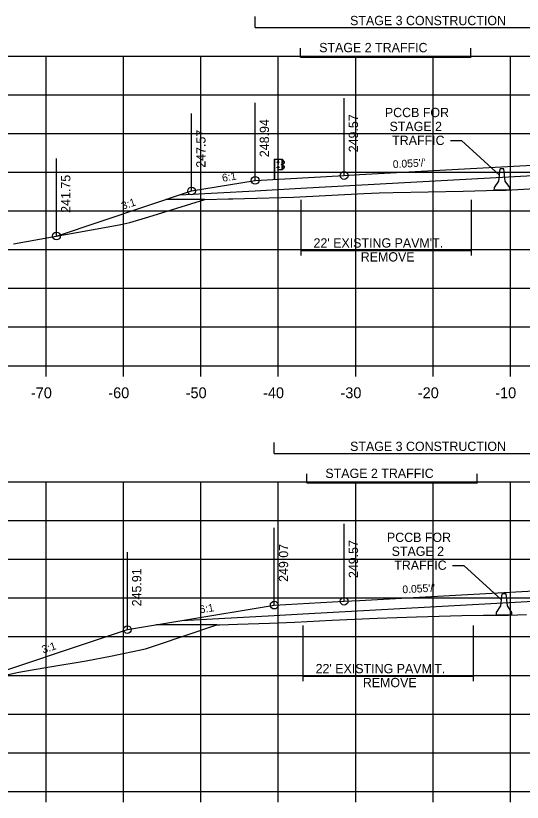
# Model space of a CAD drawing. Extents: x 1342547 to 1344156, y -1532351 to -1517216.
# Drawn here: x 1342628.9 to 1342694.4, y -1529290.8 to -1529189.2 of the extents above; entities that cross this region are included whole.
import ezdxf

# ---------------------------------------------------------------- set-up
doc = ezdxf.new("R2010")
doc.units = 0
for name, color, linetype in [('R_Alt Surface', 7, 'Continuous'), ('R_Axis', 7, 'Continuous'), ('R_Axis Annot', 7, 'Continuous'), ('R_Draft', 7, 'Continuous'), ('R_Exist Surface', 7, 'Continuous'), ('R_Fin Surface', 7, 'Continuous'), ('R_Grid', 7, 'Continuous'), ('R_MOT', 7, 'Continuous'), ('R_No Plot', 7, 'Continuous'), ('R_Xsect Elev', 7, 'Continuous'), ('R_Xsect Slope', 7, 'Continuous')]:
    doc.layers.add(name, color=color, linetype=linetype)

msp = doc.modelspace()

# ---------------------------------------------------------------- linework, layer by layer
at = {"layer": 'R_Alt Surface'}
for points in [[(1342665.78, -1529211.49), (1342702.87, -1529209.45)], [(1342650.16, -1529212.35), (1342659.87, -1529211.81)], [(1342659.87, -1529211.81), (1342665.78, -1529211.49)], [(1342666.05, -1529266.47), (1342702.87, -1529264.45)], [(1342650.4, -1529267.34), (1342662.34, -1529266.68)], [(1342662.34, -1529266.68), (1342666.05, -1529266.47)]]:
    msp.add_lwpolyline(points, dxfattribs=at)
at = {"layer": 'R_Axis'}
for p, q in [((1342562.87, -1529234.42), (1342842.87, -1529234.42)), ((1342632.87, -1529235.82), (1342632.87, -1529234.42)), ((1342642.87, -1529235.82), (1342642.87, -1529234.42)), ((1342652.87, -1529235.82), (1342652.87, -1529234.42)), ((1342662.87, -1529235.82), (1342662.87, -1529234.42)), ((1342672.87, -1529235.82), (1342672.87, -1529234.42)), ((1342682.87, -1529235.82), (1342682.87, -1529234.42)), ((1342692.87, -1529235.82), (1342692.87, -1529234.42)), ((1342562.87, -1529289.42), (1342842.87, -1529289.42)), ((1342632.87, -1529290.82), (1342632.87, -1529289.42)), ((1342642.87, -1529290.82), (1342642.87, -1529289.42)), ((1342652.87, -1529290.82), (1342652.87, -1529289.42)), ((1342662.87, -1529290.82), (1342662.87, -1529289.42)), ((1342672.87, -1529290.82), (1342672.87, -1529289.42)), ((1342682.87, -1529290.82), (1342682.87, -1529289.42)), ((1342692.87, -1529290.82), (1342692.87, -1529289.42))]:
    msp.add_line(p, q, dxfattribs=at)
at = {"layer": 'R_Draft'}
for p, q in [((1342659.87, -1529190.75), (1342659.87, -1529189.32)), ((1342659.87, -1529190.75), (1342702.78, -1529190.75)), ((1342665.75, -1529194.55), (1342665.75, -1529193.4)), ((1342687.76, -1529194.64), (1342687.76, -1529193.4)), ((1342665.75, -1529194.55), (1342687.76, -1529194.55)), ((1342662.35, -1529207.76), (1342662.35, -1529210.27)), ((1342662.38, -1529207.76), (1342662.38, -1529210.27)), ((1342662.88, -1529207.76), (1342662.81, -1529207.76)), ((1342662.84, -1529210.27), (1342662.84, -1529207.76)), ((1342662.88, -1529207.76), (1342662.87, -1529207.76)), ((1342663.37, -1529209.13), (1342663.37, -1529207.77)), ((1342663.52, -1529207.97), (1342663.41, -1529207.91)), ((1342663.51, -1529207.99), (1342663.41, -1529207.94)), ((1342662.74, -1529208.86), (1342662.74, -1529208.76)), ((1342662.75, -1529208.17), (1342662.75, -1529208.08)), ((1342662.8, -1529208.75), (1342662.75, -1529208.75)), ((1342662.8, -1529208.78), (1342662.75, -1529208.78)), ((1342662.8, -1529208.84), (1342662.75, -1529208.84)), ((1342662.8, -1529208.84), (1342662.75, -1529208.84)), ((1342662.8, -1529208.87), (1342662.75, -1529208.87)), ((1342662.81, -1529208.06), (1342662.76, -1529208.06)), ((1342662.81, -1529208.09), (1342662.76, -1529208.09)), ((1342662.81, -1529208.15), (1342662.76, -1529208.15)), ((1342662.81, -1529208.15), (1342662.76, -1529208.15)), ((1342662.81, -1529208.19), (1342662.76, -1529208.19)), ((1342662.8, -1529208.87), (1342662.8, -1529208.75)), ((1342662.81, -1529208.19), (1342662.81, -1529208.06)), ((1342662.93, -1529208.13), (1342662.87, -1529208.13)), ((1342662.93, -1529208.81), (1342662.87, -1529208.81)), ((1342662.88, -1529208.07), (1342662.93, -1529208.07)), ((1342662.88, -1529208.19), (1342662.93, -1529208.19)), ((1342662.93, -1529208.75), (1342662.88, -1529208.75)), ((1342662.93, -1529208.87), (1342662.88, -1529208.87)), ((1342662.93, -1529208.07), (1342662.93, -1529208.19)), ((1342662.93, -1529208.87), (1342662.93, -1529208.75)), ((1342663.36, -1529208.38), (1342663.31, -1529208.38)), ((1342663.31, -1529208.49), (1342663.31, -1529208.4)), ((1342663.36, -1529208.41), (1342663.31, -1529208.41)), ((1342663.36, -1529208.48), (1342663.31, -1529208.48)), ((1342663.36, -1529208.51), (1342663.31, -1529208.51)), ((1342663.36, -1529208.48), (1342663.32, -1529208.48)), ((1342663.36, -1529208.51), (1342663.36, -1529208.38)), ((1342663.4, -1529208.96), (1342663.51, -1529208.91)), ((1342663.41, -1529208.51), (1342663.42, -1529208.37)), ((1342663.41, -1529208.98), (1342663.52, -1529208.92)), ((1342663.44, -1529208.51), (1342663.44, -1529208.37)), ((1342663.46, -1529208.31), (1342663.63, -1529208.2)), ((1342663.61, -1529208.68), (1342663.46, -1529208.58)), ((1342663.47, -1529208.33), (1342663.65, -1529208.22)), ((1342663.62, -1529208.66), (1342663.47, -1529208.56)), ((1342663.64, -1529208.09), (1342663.51, -1529207.99)), ((1342663.51, -1529208.91), (1342663.64, -1529208.8)), ((1342663.65, -1529208.08), (1342663.52, -1529207.97)), ((1342663.52, -1529208.92), (1342663.65, -1529208.82)), ((1342662.87, -1529209.13), (1342662.84, -1529209.13)), ((1342665.78, -1529213), (1342665.78, -1529220.2)), ((1342687.78, -1529213), (1342687.78, -1529220.2)), ((1342665.78, -1529219.53), (1342687.78, -1529219.53)), ((1342662.34, -1529245.75), (1342662.34, -1529244.32)), ((1342662.34, -1529245.75), (1342702.78, -1529245.75)), ((1342666.55, -1529249.55), (1342666.55, -1529248.4)), ((1342688.55, -1529249.64), (1342688.55, -1529248.4)), ((1342666.55, -1529249.55), (1342688.55, -1529249.55)), ((1342666.05, -1529267.99), (1342666.05, -1529275.19)), ((1342688.05, -1529267.99), (1342688.05, -1529275.19)), ((1342666.05, -1529274.52), (1342688.05, -1529274.52))]:
    msp.add_line(p, q, dxfattribs=at)
for points in [[(1342685.12, -1529205.34), (1342686.56, -1529205.34)], [(1342686.56, -1529205.34), (1342691.45, -1529209.79)], [(1342662.35, -1529207.76), (1342662.81, -1529207.76), (1342662.8, -1529210.27)], [(1342685.39, -1529260.22), (1342686.83, -1529260.22)], [(1342686.83, -1529260.22), (1342691.72, -1529264.67)]]:
    msp.add_lwpolyline(points, dxfattribs=at)
for points in [[(1342663.4, -1529207.76), (1342663.4, -1529209.13), (1342662.87, -1529209.13), (1342662.88, -1529207.76)], [(1342662.74, -1529208.78), (1342662.74, -1529208.84), (1342662.71, -1529208.84), (1342662.71, -1529208.78)], [(1342662.75, -1529208.09), (1342662.75, -1529208.15), (1342662.72, -1529208.15), (1342662.72, -1529208.09)], [(1342662.79, -1529208.73), (1342662.79, -1529208.9), (1342662.8, -1529208.9), (1342662.8, -1529208.73)], [(1342662.8, -1529208.04), (1342662.8, -1529208.21), (1342662.81, -1529208.21), (1342662.81, -1529208.04)], [(1342662.93, -1529208.07), (1342662.93, -1529208.19), (1342662.88, -1529208.19), (1342662.88, -1529208.07)], [(1342662.93, -1529208.75), (1342662.93, -1529208.87), (1342662.88, -1529208.87), (1342662.88, -1529208.75)], [(1342663.3, -1529208.41), (1342663.3, -1529208.48), (1342663.28, -1529208.48), (1342663.28, -1529208.41)], [(1342663.36, -1529208.36), (1342663.36, -1529208.53), (1342663.37, -1529208.53), (1342663.37, -1529208.36)]]:
    msp.add_lwpolyline(points, close=True, dxfattribs=at)
for centre, radius, start, end in [((1342662.76, -1529208.77), 0.022, 134.5745, 222.2244), ((1342662.83, -1529208.81), 0.0922, 159.7423, 200.2577), ((1342662.77, -1529208.86), 0.025, 140.9334, 216.6234), ((1342662.77, -1529208.08), 0.022, 134.5745, 222.2244), ((1342662.84, -1529208.12), 0.0922, 159.7423, 200.2577), ((1342662.78, -1529208.17), 0.025, 140.9334, 216.6234), ((1342663.33, -1529208.4), 0.022, 134.5745, 222.2244), ((1342663.4, -1529208.44), 0.0922, 159.7423, 200.2577), ((1342663.33, -1529208.49), 0.025, 140.9334, 216.6234), ((1342663.48, -1529208.52), 0.0703, 171.7804, 246.8536), ((1342663.5, -1529208.38), 0.0865, 118.106, 175.0444), ((1342663.5, -1529208.38), 0.0622, 118.106, 175.0444), ((1342663.43, -1529208.45), 0.0453, 282.9554, 86.0697), ((1342663.48, -1529208.52), 0.0462, 171.7804, 246.8536), ((1342663.57, -1529208.75), 0.0854, 325.2184, 59.12), ((1342663.57, -1529208.75), 0.109, 325.2184, 59.12), ((1342663.6, -1529208.15), 0.062, 299.2499, 57.9783), ((1342663.6, -1529208.15), 0.0856, 299.2499, 57.9783)]:
    msp.add_arc(centre, radius, start, end, dxfattribs=at)
at = {"layer": 'R_Exist Surface'}
for points in [[(1342628.65, -1529218.66), (1342640.41, -1529216.55), (1342642.52, -1529216.16), (1342643.69, -1529215.93), (1342646.12, -1529215.17), (1342653.38, -1529212.95), (1342656.42, -1529212.88), (1342656.97, -1529212.87), (1342658.49, -1529212.82), (1342664.82, -1529212.65), (1342673.94, -1529212.17), (1342675.88, -1529212.07), (1342677.73, -1529212.03), (1342686.75, -1529211.88), (1342691.27, -1529211.76), (1342692.32, -1529211.74), (1342696.81, -1529211.5)], [(1342622.63, -1529275.48), (1342629.33, -1529274), (1342631.06, -1529273.69), (1342633.34, -1529273.32), (1342638.02, -1529272.56), (1342641.17, -1529271.95), (1342645.72, -1529271.01), (1342647.12, -1529270.52), (1342654.92, -1529267.89), (1342655.26, -1529267.89), (1342657.59, -1529267.81), (1342661.71, -1529267.66), (1342665, -1529267.55), (1342669.78, -1529267.31), (1342675.66, -1529267.02), (1342680.74, -1529266.88), (1342686.58, -1529266.68), (1342689.38, -1529266.65), (1342692.6, -1529266.63), (1342694.94, -1529266.57)]]:
    msp.add_lwpolyline(points, dxfattribs=at)
at = {"layer": 'R_Fin Surface'}
for points in [[(1342634.2, -1529217.67), (1342651.66, -1529211.85), (1342659.87, -1529210.48), (1342671.37, -1529209.85), (1342673.37, -1529209.74), (1342702.87, -1529208.11), (1342732.37, -1529206.49), (1342734.37, -1529206.38), (1342745.87, -1529205.75), (1342745.88, -1529205.75), (1342789.6, -1529220.33)], [(1342653.38, -1529212.95), (1342648.35, -1529212.95)], [(1342621.92, -1529275.66), (1342643.37, -1529268.51), (1342650.4, -1529267.34), (1342662.34, -1529265.35), (1342671.37, -1529264.85), (1342673.37, -1529264.74), (1342702.87, -1529263.12), (1342732.37, -1529261.49), (1342734.37, -1529261.38), (1342745.87, -1529260.75), (1342754.07, -1529262.12), (1342790.46, -1529274.25)], [(1342654.92, -1529267.89), (1342647.04, -1529267.89)]]:
    msp.add_lwpolyline(points, dxfattribs=at)
at = {"layer": 'R_Grid'}
for p, q in [((1342562.87, -1529194.42), (1342842.87, -1529194.42)), ((1342632.87, -1529234.42), (1342632.87, -1529194.42)), ((1342642.87, -1529234.42), (1342642.87, -1529194.42)), ((1342652.87, -1529234.42), (1342652.87, -1529194.42)), ((1342662.87, -1529234.42), (1342662.87, -1529194.42)), ((1342672.87, -1529234.42), (1342672.87, -1529194.42)), ((1342682.87, -1529234.42), (1342682.87, -1529194.42)), ((1342692.87, -1529234.42), (1342692.87, -1529194.42)), ((1342562.87, -1529199.42), (1342842.87, -1529199.42)), ((1342562.87, -1529204.42), (1342842.87, -1529204.42)), ((1342562.87, -1529209.42), (1342842.87, -1529209.42)), ((1342562.87, -1529214.42), (1342842.87, -1529214.42)), ((1342562.87, -1529219.42), (1342842.87, -1529219.42)), ((1342562.87, -1529224.42), (1342842.87, -1529224.42)), ((1342562.87, -1529229.42), (1342842.87, -1529229.42)), ((1342562.87, -1529234.42), (1342842.87, -1529234.42)), ((1342562.87, -1529249.42), (1342842.87, -1529249.42)), ((1342632.87, -1529289.42), (1342632.87, -1529249.42)), ((1342642.87, -1529289.42), (1342642.87, -1529249.42)), ((1342652.87, -1529289.42), (1342652.87, -1529249.42)), ((1342662.87, -1529289.42), (1342662.87, -1529249.42)), ((1342672.87, -1529289.42), (1342672.87, -1529249.42)), ((1342682.87, -1529289.42), (1342682.87, -1529249.42)), ((1342692.87, -1529289.42), (1342692.87, -1529249.42)), ((1342562.87, -1529254.42), (1342842.87, -1529254.42)), ((1342562.87, -1529259.42), (1342842.87, -1529259.42)), ((1342562.87, -1529264.42), (1342842.87, -1529264.42)), ((1342562.87, -1529269.42), (1342842.87, -1529269.42)), ((1342562.87, -1529274.42), (1342842.87, -1529274.42)), ((1342562.87, -1529279.42), (1342842.87, -1529279.42)), ((1342562.87, -1529284.42), (1342842.87, -1529284.42)), ((1342562.87, -1529289.42), (1342842.87, -1529289.42))]:
    msp.add_line(p, q, dxfattribs=at)
at = {"layer": 'R_MOT'}
for p, q in [((1342691.37, -1529210.58), (1342691.53, -1529209)), ((1342691.78, -1529209), (1342691.53, -1529209)), ((1342692.03, -1529209), (1342691.78, -1529209)), ((1342692.2, -1529210.58), (1342692.03, -1529209)), ((1342690.79, -1529211.42), (1342691.37, -1529210.58)), ((1342692.79, -1529211.42), (1342692.2, -1529210.58)), ((1342690.78, -1529211.75), (1342690.79, -1529211.42)), ((1342692.78, -1529211.75), (1342690.78, -1529211.75)), ((1342692.78, -1529211.75), (1342692.79, -1529211.42)), ((1342691.63, -1529265.46), (1342691.8, -1529263.88)), ((1342692.05, -1529263.88), (1342691.8, -1529263.88)), ((1342692.3, -1529263.88), (1342692.05, -1529263.88)), ((1342692.47, -1529265.46), (1342692.3, -1529263.88)), ((1342691.06, -1529266.29), (1342691.63, -1529265.46)), ((1342693.06, -1529266.29), (1342692.47, -1529265.46)), ((1342691.05, -1529266.63), (1342691.06, -1529266.29)), ((1342693.05, -1529266.63), (1342691.05, -1529266.63)), ((1342693.05, -1529266.63), (1342693.06, -1529266.29))]:
    msp.add_line(p, q, dxfattribs=at)
at = {"layer": 'R_No Plot'}
for centre in [(1342659.87, -1529210.48), (1342671.37, -1529209.85), (1342651.66, -1529211.85), (1342634.2, -1529217.67), (1342662.34, -1529265.35), (1342671.37, -1529264.85), (1342643.37, -1529268.51)]:
    msp.add_circle(centre, 0.5, dxfattribs=at)
at = {"layer": 'R_Xsect Elev'}
for p, q in [((1342659.87, -1529210.48), (1342659.87, -1529200.48)), ((1342671.37, -1529209.85), (1342671.37, -1529199.85)), ((1342651.66, -1529211.85), (1342651.66, -1529201.85)), ((1342634.2, -1529217.67), (1342634.2, -1529207.67)), ((1342662.34, -1529265.35), (1342662.34, -1529255.35)), ((1342671.37, -1529264.85), (1342671.37, -1529254.85)), ((1342643.37, -1529268.51), (1342643.37, -1529258.51))]:
    msp.add_line(p, q, dxfattribs=at)

# ---------------------------------------------------------------- texts
at = {"layer": 'R_Axis Annot'}
for s, p in [('-70', (1342630.9, -1529238.62)), ('-60', (1342640.9, -1529238.62)), ('-50', (1342650.9, -1529238.62)), ('-40', (1342660.9, -1529238.62)), ('-30', (1342670.9, -1529238.62)), ('-20', (1342680.9, -1529238.62)), ('-10', (1342690.9, -1529238.62))]:
    msp.add_text(s, height=1.4, dxfattribs=at).set_placement(p)
at = {"layer": 'R_Draft'}
for s, p in [('STAGE 3 CONSTRUCTION', (1342672.14, -1529190.43)), ('STAGE 2 TRAFFIC', (1342668.15, -1529193.92)), ('PCCB FOR', (1342676.64, -1529202.31)), ('STAGE 2', (1342677.24, -1529204.11)), ('TRAFFIC', (1342677.58, -1529205.91)), ("22' EXISTING PAVM'T.", (1342667.42, -1529219.16)), ('REMOVE', (1342673.52, -1529220.96)), ('STAGE 3 CONSTRUCTION', (1342672.14, -1529245.43)), ('STAGE 2 TRAFFIC', (1342668.95, -1529248.92)), ('PCCB FOR', (1342676.9, -1529257.19)), ('STAGE 2', (1342677.51, -1529258.99)), ('TRAFFIC', (1342677.85, -1529260.79)), ("22' EXISTING PAVM'T.", (1342667.69, -1529274.15)), ('REMOVE', (1342673.79, -1529275.95))]:
    msp.add_text(s, height=1.2, dxfattribs=at).set_placement(p)
at = {"layer": 'R_Xsect Elev'}
for s, p in [('248.94', (1342661.67, -1529207.48)), ('249.57', (1342673.17, -1529206.85)), ('247.57', (1342653.46, -1529208.85)), ('241.75', (1342636, -1529214.67)), ('249.07', (1342664.14, -1529262.35)), ('249.57', (1342673.17, -1529261.85)), ('245.91', (1342645.17, -1529265.51))]:
    msp.add_text(s, height=1.2, rotation=90, dxfattribs=at).set_placement(p)
at = {"layer": 'R_Xsect Slope'}
for s, rotation, p in [("0.055'/'", 3.1481, (1342677.69, -1529208.9)), ('6:1', 9.4623, (1342655.68, -1529210.67)), ('3:1', 18.4349, (1342642.77, -1529214.28)), ("0.055'/'", 3.1481, (1342678.93, -1529263.83)), ('6:1', 9.4623, (1342652.77, -1529266.43)), ('3:1', 18.4349, (1342632.49, -1529271.61))]:
    msp.add_text(s, height=1, rotation=rotation, dxfattribs=at).set_placement(p)

doc.saveas('drawing.dxf')
